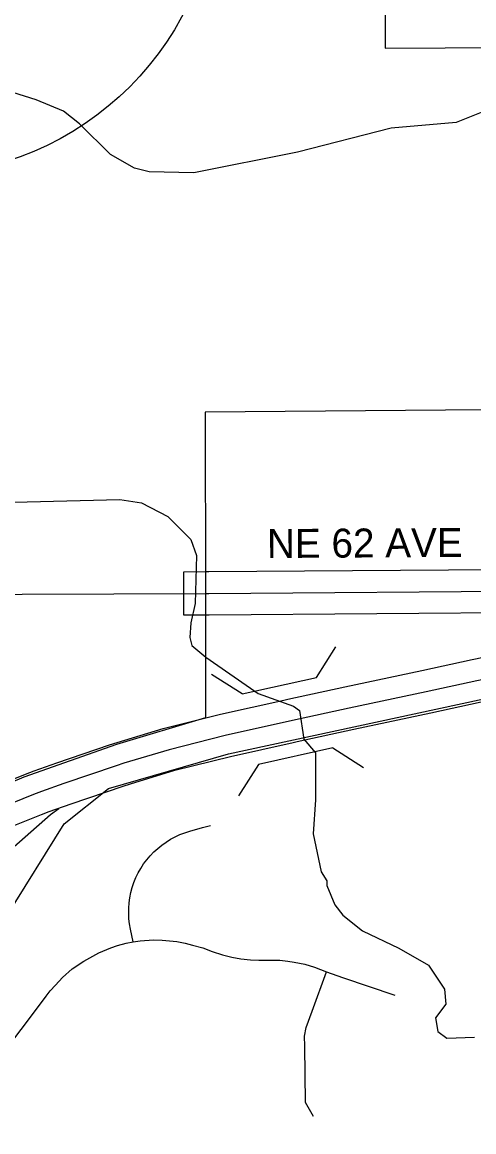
# Model space of a CAD drawing. Extents: x -1403959 to 81668, y -1400582 to 11018.
# Drawn here: x 7992.6 to 8053, y 8742.6 to 8890.9 of the extents above; entities that cross this region are included whole.
import ezdxf

# ---------------------------------------------------------------- set-up
doc = ezdxf.new("R2010")
doc.units = 0
for name, color, linetype in [('tdCiAirportTxt', 7, 'Continuous'), ('tdCiCityCartoShort', 7, 'Continuous'), ('tdCiCoBndryTxt', 7, 'Continuous'), ('tdCiRRCL', 7, 'Continuous'), ('tdCiSectLine', 7, 'Continuous'), ('tdCiSectNmbr', 7, 'Continuous'), ('tdCiSectTwpRng', 7, 'Continuous'), ('tdCoPriCL', 7, 'Continuous'), ('tdCoSectNmbr', 7, 'Continuous'), ('tdCoSurfAsphalt', 7, 'Continuous'), ('tdCoSurfBitum', 7, 'Continuous'), ('tdCoSurfEarth', 7, 'Continuous')]:
    doc.layers.add(name, color=color, linetype=linetype)

msp = doc.modelspace()

# ---------------------------------------------------------------- linework, layer by layer
at = {"layer": 'tdCiAirportTxt'}
for points in [[(7973, 8781.88), (7974.82, 8782.7), (7987.63, 8788.21), (7988.92, 8788.76), (7993.03, 8790.41), (7994.16, 8790.85), (7997.22, 8791.91), (8004.24, 8794.31), (8005.3, 8794.66), (8011.45, 8796.51), (8019.09, 8798.42), (8027.58, 8800.31), (8028.1, 8800.42), (8035.72, 8802.1), (8046.02, 8804.27), (8052.77, 8805.74), (8063.34, 8807.91)], [(7972.97, 8775.52), (7974.19, 8776.06), (7977.15, 8777.38), (7989.91, 8782.88), (7991.13, 8783.39), (7995.17, 8785.01), (7996.18, 8785.41), (7999.11, 8786.42), (8006.09, 8788.8), (8007.05, 8789.12), (8013, 8790.92), (8020.43, 8792.77), (8028.84, 8794.64), (8029.35, 8794.76), (8036.94, 8796.42), (8047.24, 8798.59), (8053.97, 8800.06), (8066.22, 8802.58), (8067.57, 8802.92)]]:
    msp.add_lwpolyline(points, dxfattribs=at)
at = {"layer": 'tdCiCityCartoShort'}
msp.add_lwpolyline([(8077.78, 8808.12), (8065.61, 8805.39), (8053.37, 8802.87), (8046.63, 8801.4), (8036.32, 8799.23), (8028.72, 8797.56), (8019.75, 8795.57), (8012.22, 8793.68), (8006.17, 8791.86), (8005.16, 8791.53), (7998.16, 8789.14), (7995.17, 8788.1), (7994.09, 8787.68), (7990.02, 8786.05), (7988.77, 8785.52), (7975.98, 8780.01), (7973, 8778.68), (7971.79, 8778.14)], dxfattribs=at)
at = {"layer": 'tdCiCoBndryTxt'}
msp.add_lwpolyline([(8017.09, 8814.58), (8017.55, 8814.58), (8062.51, 8814.92), (8065.32, 8814.95)], dxfattribs=at)
at = {"layer": 'tdCiRRCL'}
for points in [[(8041.13, 8917.06), (8041.14, 8887.44), (8065.27, 8887.61), (8065.28, 8839.22), (8017.06, 8838.78), (8017.09, 8814.57), (8017.11, 8797.93), (8005.18, 8794.39), (7992.82, 8790.01), (7967.93, 8779.43), (7967.93, 8779.8), (7967.97, 8785.89), (7967.99, 8787.94), (7968, 8789.82), (7965.1, 8789.84), (7952.37, 8786.08), (7948.67, 8783.56), (7947.21, 8782.14), (7939.54, 8768.83), (7937.04, 8765.8), (7922.34, 8759.19), (7896.47, 8748.02), (7896.77, 8789.13), (7872.69, 8788.73)], [(7872.69, 8788.73), (7896.77, 8789.13), (7896.47, 8748.02), (7896.45, 8745.41), (7896.43, 8742.6), (7966.66, 8773.07), (7966.87, 8765.29), (7969.16, 8765.35), (7972.8, 8766.22), (7983.62, 8767.08), (7990.47, 8771.37), (7998.18, 8783.75), (8004.13, 8788.51), (8020.16, 8793.13), (8065.31, 8802.85)]]:
    msp.add_lwpolyline(points, dxfattribs=at)
at = {"layer": 'tdCiSectLine'}
msp.add_lwpolyline([(8062.45, 8812.02), (8017.57, 8811.68), (8017.57, 8811.68), (8017.11, 8811.67), (8014.2, 8811.66), (8014.18, 8817.47), (8017.08, 8817.48), (8017.54, 8817.48), (8062.41, 8817.82)], dxfattribs=at)
at = {"layer": 'tdCiSectNmbr'}
for points in [[(7945.44, 8814.01), (7955.89, 8814.21), (7968.02, 8814.36), (8017.09, 8814.58)], [(7991.61, 8755.17), (7993.31, 8757.4), (7995.8, 8760.71), (7996.31, 8761.43), (7997.04, 8762.19), (7997.99, 8763.24), (7999.28, 8764.36), (8000.82, 8765.4), (8002.84, 8766.53), (8004.45, 8767.19), (8005.34, 8767.49), (8006.47, 8767.83), (8007.43, 8768.01), (8008.37, 8768.13), (8010.16, 8768.25), (8011.3, 8768.23), (8013.27, 8768.04), (8014.39, 8767.82), (8015.35, 8767.56), (8016.72, 8767.17), (8017.98, 8766.7), (8019.39, 8766.24), (8020.6, 8765.94), (8021.82, 8765.73), (8023.13, 8765.57), (8024.22, 8765.54), (8025.75, 8765.55), (8027.06, 8765.53), (8028.1, 8765.41), (8028.97, 8765.29), (8030.4, 8765), (8031.66, 8764.61), (8033.29, 8763.98), (8035.43, 8763.22), (8042.4, 8760.87)]]:
    msp.add_lwpolyline(points, dxfattribs=at)
at = {"layer": 'tdCiSectTwpRng'}
for points in [[(8007.43, 8768.01), (8007.07, 8769.69), (8006.95, 8770.38), (8006.86, 8771.08), (8006.83, 8771.78), (8006.83, 8772.49), (8006.88, 8773.19), (8006.98, 8773.88), (8007.12, 8774.57), (8007.3, 8775.25), (8007.52, 8775.92), (8007.79, 8776.57), (8008.09, 8777.2), (8008.44, 8777.81), (8008.82, 8778.4), (8009.24, 8778.96), (8009.69, 8779.5), (8010.18, 8780.01), (8010.7, 8780.48), (8011.24, 8780.92), (8011.82, 8781.33), (8012.42, 8781.7), (8013.03, 8782.03), (8013.67, 8782.32), (8014.33, 8782.57), (8015, 8782.78), (8016.7, 8783.27), (8017.76, 8783.56)], [(8031.55, 8744.62), (8030.47, 8746.53), (8030.38, 8754.06), (8030.36, 8755.36), (8030.58, 8756.55), (8031.37, 8758.73), (8033.29, 8763.97)]]:
    msp.add_lwpolyline(points, dxfattribs=at)
at = {"layer": 'tdCoPriCL'}
msp.add_lwpolyline([(7967.93, 8761.71), (7974.21, 8763.33), (7977.69, 8764.47), (7979.23, 8765.41), (7980.97, 8766.94), (7982.3, 8768.62), (7984.98, 8772.97), (7987.05, 8775.78), (7990.33, 8779.72), (7996.35, 8785.01), (7997.48, 8785.81)], dxfattribs=at)
at = {"layer": 'tdCoSurfAsphalt'}
msp.add_circle((7978.44, 8910.82), 40.33, dxfattribs=at)
at = {"layer": 'tdCoSurfBitum'}
for points in [[(8072.17, 8882.14), (8066.06, 8880.15), (8062.85, 8879.69), (8058.88, 8880.3), (8055.98, 8879.68), (8050.64, 8877.54), (8041.94, 8876.77), (8029.42, 8873.55), (8015.52, 8870.79), (8009.57, 8870.94), (8007.58, 8871.4), (8004.37, 8873.23), (8000.24, 8877.35), (7998.11, 8879.02), (7994.44, 8880.55), (7970.15, 8888.16)], [(7986.09, 8826.65), (8005.64, 8827.12), (8008.54, 8826.67), (8012.06, 8824.84), (8015.12, 8821.79), (8015.88, 8819.65), (8015.73, 8813.24), (8015.13, 8810.64), (8014.98, 8808.66), (8015.28, 8807.59), (8017.12, 8806.06), (8024.15, 8801.18), (8028.88, 8799.51), (8029.65, 8798.9), (8030.26, 8795.08), (8031.79, 8793.25), (8031.8, 8786.99), (8031.5, 8782.41), (8032.57, 8777.37), (8033.33, 8776.15), (8033.34, 8775.54), (8034.41, 8772.95), (8035.48, 8771.57), (8038.08, 8769.44), (8042.97, 8767.15), (8046.94, 8764.86), (8049.08, 8761.66), (8049.23, 8759.68), (8047.86, 8757.84), (8048.17, 8756.01), (8049.39, 8755.1), (8053.06, 8755.25)]]:
    msp.add_lwpolyline(points, dxfattribs=at)
at = {"layer": 'tdCoSurfEarth'}
for p, q in [((8031.93, 8803.34), (8034.55, 8807.45)), ((8022, 8801.13), (8017.89, 8803.75)), ((8022, 8801.13), (8031.93, 8803.34)), ((8034.12, 8793.91), (8024.17, 8791.7)), ((8034.12, 8793.91), (8038.23, 8791.29)), ((8024.17, 8791.7), (8021.5, 8787.5))]:
    msp.add_line(p, q, dxfattribs=at)

# ---------------------------------------------------------------- texts
at = {"layer": 'tdCoSectNmbr'}
msp.add_text('NE 62 AVE', height=3.869, rotation=0.3193, dxfattribs=at).set_placement((8025.33, 8819.3))

doc.saveas('drawing.dxf')
